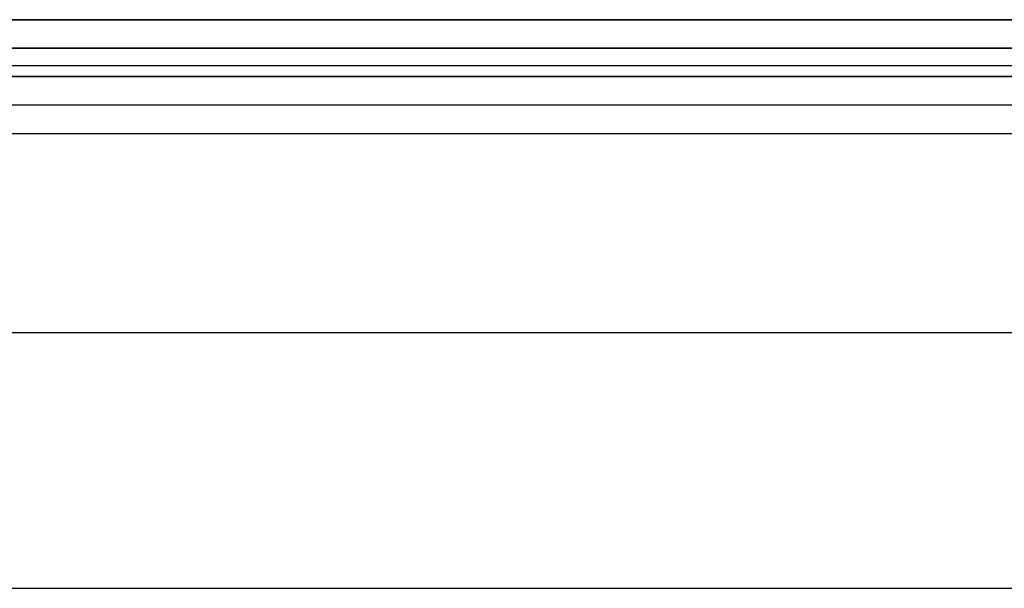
# Model space of a CAD drawing. Header units: millimetres. Extents: x -646 to 654, y -203 to 198.
# Tile 503 of 656: x -65 to -47, y 125 to 135. Entities that reach past the tile are written whole.
import ezdxf

# ---------------------------------------------------------------- set-up
doc = ezdxf.new("R2010")
doc.units = ezdxf.units.MM
doc.layers.add('Default', color=7, linetype='Continuous', true_color=0x000000)

msp = doc.modelspace()

# ---------------------------------------------------------------- linework, layer by layer
at = {"layer": 'Default'}
for p, q in [((652.616, 134.34, 772.822), (-645.384, 134.34, 772.822)), ((-645.384, 134.34, 1170.822), (652.616, 134.34, 1170.822)), ((652.616, 134.34, 971.822), (-645.384, 134.34, 971.822)), ((-73.935, 134.34, 880.822), (81.166, 134.34, 880.822)), ((652.616, 133.84, 885.322), (-645.384, 133.84, 885.322)), ((-636.384, 129.84, 780.822), (-1.884, 129.84, 780.822)), ((-636.384, 129.84, 873.822), (-1.884, 129.84, 873.822))]:
    msp.add_line(p, q, dxfattribs=at)
for points in [[(-645.384, 135.34, 1171.822), (3.616, 135.34, 1171.822), (652.616, 135.34, 1171.822)], [(652.616, 135.34, 771.822), (3.616, 135.34, 771.822), (-645.384, 135.34, 771.822)], [(-645.384, 134.84, 1171.322), (3.616, 134.84, 1171.322), (652.616, 134.84, 1171.322)], [(652.616, 134.84, 772.322), (3.616, 134.84, 772.322), (-645.384, 134.84, 772.322)], [(-1.884, 134.531, 771.822), (-319.134, 134.531, 771.822), (-636.384, 134.531, 771.822)], [(-1.884, 134.531, 780.822), (-319.134, 134.531, 780.822), (-636.384, 134.531, 780.822)], [(652.616, 134.34, 884.822), (3.616, 134.34, 884.822), (-645.384, 134.34, 884.822)], [(-645.384, 134.34, 876.822), (3.616, 134.34, 876.822), (652.616, 134.34, 876.822)], [(-1.884, 134.34, 771.822), (-319.134, 134.34, 771.822), (-636.384, 134.34, 771.822)], [(-1.884, 134.34, 780.822), (-319.134, 134.34, 780.822), (-636.384, 134.34, 780.822)], [(-1.884, 134.34, 780.822), (-319.134, 134.34, 780.822), (-636.384, 134.34, 780.822)], [(-1.884, 134.34, 873.822), (-319.134, 134.34, 873.822), (-636.384, 134.34, 873.822)], [(-1.884, 134.34, 827.322), (-319.134, 134.34, 827.322), (-636.384, 134.34, 827.322)], [(-1.884, 134.34, 776.322), (-61.884, 134.34, 776.322), (-121.884, 134.34, 776.322)], [(-645.384, 133.34, 885.822), (3.616, 133.34, 885.822), (652.616, 133.34, 885.822)], [(-636.384, 125.34, 780.822), (-319.134, 125.34, 780.822), (-1.884, 125.34, 780.822)], [(-636.384, 125.34, 873.822), (-319.134, 125.34, 873.822), (-1.884, 125.34, 873.822)], [(-636.384, 125.34, 827.322), (-319.134, 125.34, 827.322), (-1.884, 125.34, 827.322)]]:
    msp.add_open_spline(points, degree=2, dxfattribs=at)

doc.saveas('drawing.dxf')
